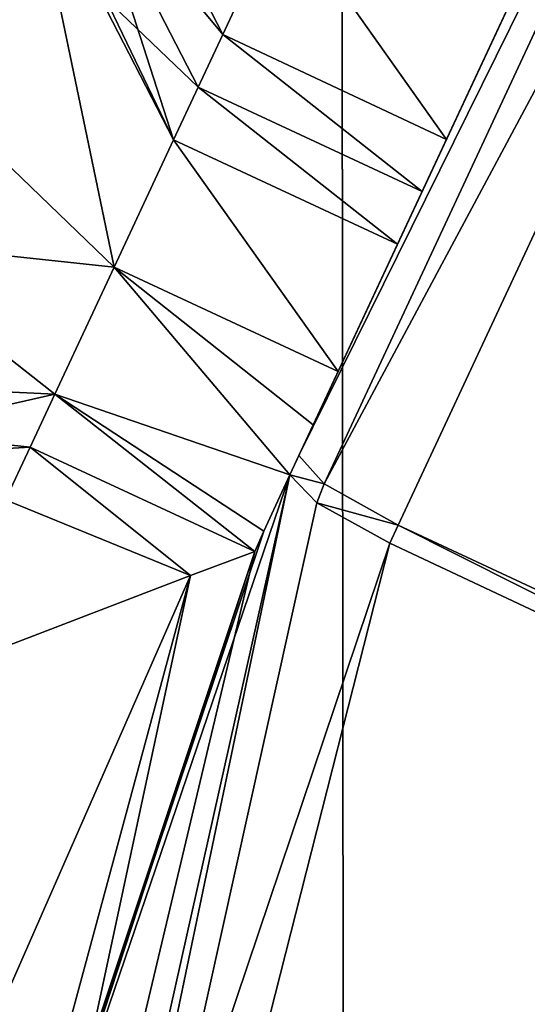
# Model space of a CAD drawing. Header units: millimetres. Extents: x -365 to 365, y -678 to 20.
# Tile 624 of 656: x 3.27 to 4.55, y -36.49 to -34.01. Entities that reach past the tile are written whole.
import ezdxf

# ---------------------------------------------------------------- set-up
doc = ezdxf.new("R2010")
doc.units = ezdxf.units.MM
doc.header["$LTSCALE"] = 65.185185
for name, color, linetype in [('252', 7, 'CONTINUOUS'), ('387', 7, 'CONTINUOUS'), ('389', 7, 'CONTINUOUS'), ('390', 7, 'CONTINUOUS'), ('401', 7, 'CONTINUOUS'), ('402', 7, 'CONTINUOUS'), ('452', 7, 'CONTINUOUS'), ('453', 7, 'CONTINUOUS'), ('454', 7, 'CONTINUOUS'), ('455', 7, 'CONTINUOUS'), ('456', 7, 'CONTINUOUS'), ('457', 7, 'CONTINUOUS'), ('477', 7, 'CONTINUOUS'), ('500', 7, 'CONTINUOUS'), ('501', 7, 'CONTINUOUS'), ('502', 7, 'CONTINUOUS'), ('514', 7, 'CONTINUOUS'), ('515', 7, 'CONTINUOUS'), ('516', 7, 'CONTINUOUS'), ('517', 7, 'CONTINUOUS'), ('518', 7, 'CONTINUOUS')]:
    doc.layers.add(name, color=color, linetype=linetype)

msp = doc.modelspace()

# ---------------------------------------------------------------- linework, layer by layer
at = {"layer": '252', "linetype": 'CONTINUOUS'}
for points in [[(2, -74.7, 19.85), (4.1213, -74.7, 18.9713), (2, 0, 19.85), (2, -74.7, 19.85)], [(2, 0, 19.85), (4.1213, -74.7, 18.9713), (4.0577, -6.3555, 19.0331), (2, 0, 19.85)], [(4.1213, -74.7, 18.9713), (4.9632, -10.8898, 17.3182), (4.0577, -6.3555, 19.0331), (4.1213, -74.7, 18.9713)], [(5, -74.7, 16.85), (4.9632, -10.8898, 17.3182), (4.1213, -74.7, 18.9713), (5, -74.7, 16.85)]]:
    msp.add_3dface(points, dxfattribs=at)
at = {"layer": '387', "linetype": 'CONTINUOUS'}
for points in [[(3.9522, -35.1598, -14.2252), (2.8745, -38.3238, -13.6512), (3.9522, -35.1598, -10.5598), (3.9522, -35.1598, -14.2252)], [(3.9522, -35.1598, -10.5598), (2.8745, -38.3238, -13.6512), (3.8868, -35.3019, -10.3807), (3.9522, -35.1598, -10.5598)], [(3.8868, -35.3019, -10.3807), (2.8745, -38.3238, -13.6512), (3.8636, -35.3533, -10.15), (3.8868, -35.3019, -10.3807)], [(3.8636, -35.3533, -6.65), (2.8745, -38.3238, -13.6512), (2.8447, -38.4596, -6.65), (3.8636, -35.3533, -6.65)], [(3.8636, -35.3533, -10.15), (2.8745, -38.3238, -13.6512), (3.8636, -35.3533, -6.65), (3.8636, -35.3533, -10.15)]]:
    msp.add_3dface(points, dxfattribs=at)
at = {"layer": '389', "linetype": 'CONTINUOUS'}
for points in [[(2.5001, -41.6504, -13.0482), (2.8745, -38.3238, -13.6512), (3.9522, -35.1598, -14.2252), (2.5001, -41.6504, -13.0482)], [(2.5001, -41.6504, -13.0482), (3.9522, -35.1598, -14.2252), (2.5879, -41.6924, -13.2563), (2.5001, -41.6504, -13.0482)], [(2.5879, -41.6924, -13.2563), (3.9522, -35.1598, -14.2252), (4.0198, -35.2307, -14.4377), (2.5879, -41.6924, -13.2563)], [(4.2033, -35.3317, -14.5211), (2.5879, -41.6924, -13.2563), (4.0198, -35.2307, -14.4377), (4.2033, -35.3317, -14.5211)], [(3.1549, -38.4455, -13.9457), (2.5879, -41.6924, -13.2563), (4.2033, -35.3317, -14.5211), (3.1549, -38.4455, -13.9457)]]:
    msp.add_3dface(points, dxfattribs=at)
at = {"layer": '390', "linetype": 'CONTINUOUS'}
for points in [[(5.9224, -36.1409, -14.5186), (4.2033, -35.3317, -14.5211), (4.2241, -35.2866, -14.5294), (5.9224, -36.1409, -14.5186)], [(5.9461, -36.0896, -14.5294), (5.9224, -36.1409, -14.5186), (4.2241, -35.2866, -14.5294), (5.9461, -36.0896, -14.5294)], [(3.1549, -38.4455, -13.9457), (4.2033, -35.3317, -14.5211), (5.9224, -36.1409, -14.5186), (3.1549, -38.4455, -13.9457)], [(5.009, -38.8604, -13.9443), (3.1549, -38.4455, -13.9457), (5.9224, -36.1409, -14.5186), (5.009, -38.8604, -13.9443)]]:
    msp.add_3dface(points, dxfattribs=at)
at = {"layer": '401', "linetype": 'CONTINUOUS'}
msp.add_3dface([(5.9461, -36.0896, -14.5294), (4.2241, -35.2866, -14.5294), (5.8638, -31.7704, -15.2891), (5.9461, -36.0896, -14.5294)], dxfattribs=at)
at = {"layer": '402', "linetype": 'CONTINUOUS'}
for points in [[(5.6162, -31.5914, -14.9947), (5.676, -31.6635, -15.1997), (3.9749, -35.1112, -14.2342), (5.6162, -31.5914, -14.9947)], [(3.9749, -35.1112, -14.2342), (5.676, -31.6635, -15.1997), (4.0385, -35.1827, -14.443), (3.9749, -35.1112, -14.2342)], [(5.676, -31.6635, -15.1997), (5.8638, -31.7704, -15.2891), (4.0385, -35.1827, -14.443), (5.676, -31.6635, -15.1997)], [(5.8638, -31.7704, -15.2891), (4.2241, -35.2866, -14.5294), (4.0385, -35.1827, -14.443), (5.8638, -31.7704, -15.2891)]]:
    msp.add_3dface(points, dxfattribs=at)
at = {"layer": '452', "linetype": 'CONTINUOUS'}
for points in [[(2.3536, -41.7104, -6.2964), (3.8636, -35.3533, -6.65), (2.8447, -38.4596, -6.65), (2.3536, -41.7104, -6.2964)], [(3.8636, -35.3533, -6.65), (2.3536, -41.7104, -6.2964), (3.7022, -35.4137, -6.3216), (3.8636, -35.3533, -6.65)], [(2.3536, -41.7104, -6.2964), (2, -41.7104, -6.15), (3.7022, -35.4137, -6.3216), (2.3536, -41.7104, -6.2964)], [(2, -41.7104, -6.15), (2.306, -38.5963, -6.15), (3.7022, -35.4137, -6.3216), (2, -41.7104, -6.15)], [(2.306, -38.5963, -6.15), (3.2122, -35.6013, -6.15), (3.7022, -35.4137, -6.3216), (2.306, -38.5963, -6.15)]]:
    msp.add_3dface(points, dxfattribs=at)
at = {"layer": '453', "linetype": 'CONTINUOUS'}
for points in [[(3.2988, -35.0899, -6.65), (3.7022, -35.4137, -6.3216), (3.2369, -35.2227, -6.2965), (3.2988, -35.0899, -6.65)], [(3.8636, -35.3533, -6.65), (3.7022, -35.4137, -6.3216), (3.2988, -35.0899, -6.65), (3.8636, -35.3533, -6.65)], [(3.7022, -35.4137, -6.3216), (3.2122, -35.6013, -6.15), (3.2369, -35.2227, -6.2965), (3.7022, -35.4137, -6.3216)]]:
    msp.add_3dface(points, dxfattribs=at)
at = {"layer": '454', "linetype": 'CONTINUOUS'}
for points in [[(3.8636, -35.3533, -10.15), (3.8636, -35.3533, -6.65), (3.2988, -35.0899, -10.15), (3.8636, -35.3533, -10.15)], [(3.8636, -35.3533, -6.65), (3.2988, -35.0899, -6.65), (3.2988, -35.0899, -10.15), (3.8636, -35.3533, -6.65)]]:
    msp.add_3dface(points, dxfattribs=at)
at = {"layer": '455', "linetype": 'CONTINUOUS'}
for points in [[(3.7214, -34.1836, -10.15), (4.223, -34.5791, -10.5035), (3.6595, -34.3164, -10.5036), (3.7214, -34.1836, -10.15)], [(4.2849, -34.4464, -10.15), (4.223, -34.5791, -10.5035), (3.7214, -34.1836, -10.15), (4.2849, -34.4464, -10.15)], [(3.6595, -34.3164, -10.5036), (4.0736, -34.8996, -10.65), (3.5101, -34.6368, -10.65), (3.6595, -34.3164, -10.5036)], [(4.223, -34.5791, -10.5035), (4.0736, -34.8996, -10.65), (3.6595, -34.3164, -10.5036), (4.223, -34.5791, -10.5035)], [(3.5101, -34.6368, -10.65), (3.9522, -35.1598, -10.5598), (3.3607, -34.9572, -10.5036), (3.5101, -34.6368, -10.65)], [(4.0108, -35.0342, -10.6274), (3.9522, -35.1598, -10.5598), (3.5101, -34.6368, -10.65), (4.0108, -35.0342, -10.6274)], [(4.0736, -34.8996, -10.65), (4.0108, -35.0342, -10.6274), (3.5101, -34.6368, -10.65), (4.0736, -34.8996, -10.65)], [(3.8636, -35.3533, -10.15), (3.2988, -35.0899, -10.15), (3.3607, -34.9572, -10.5036), (3.8636, -35.3533, -10.15)], [(3.9522, -35.1598, -10.5598), (3.8868, -35.3019, -10.3807), (3.3607, -34.9572, -10.5036), (3.9522, -35.1598, -10.5598)], [(3.8868, -35.3019, -10.3807), (3.8636, -35.3533, -10.15), (3.3607, -34.9572, -10.5036), (3.8868, -35.3019, -10.3807)]]:
    msp.add_3dface(points, dxfattribs=at)
at = {"layer": '456', "linetype": 'CONTINUOUS'}
for points in [[(5.6162, -31.5914, -14.9947), (3.9749, -35.1112, -14.2342), (4.0736, -34.8996, -10.65), (5.6162, -31.5914, -14.9947)], [(5.6162, -31.5914, -14.9947), (4.0736, -34.8996, -10.65), (4.223, -34.5791, -10.5035), (5.6162, -31.5914, -14.9947)], [(5.6162, -31.5914, -14.9947), (4.223, -34.5791, -10.5035), (4.2849, -34.4464, -10.15), (5.6162, -31.5914, -14.9947)], [(5.6162, -31.5914, -14.9947), (4.2849, -34.4464, -10.15), (4.2849, -34.4464, -6.65), (5.6162, -31.5914, -14.9947)], [(4.3461, -34.3152, -6.2982), (5.6162, -31.5914, -14.9947), (4.2849, -34.4464, -6.65), (4.3461, -34.3152, -6.2982)], [(4.4969, -33.9919, -6.1501), (5.6162, -31.5914, -14.9947), (4.3461, -34.3152, -6.2982), (4.4969, -33.9919, -6.1501)], [(3.9749, -35.1112, -14.2342), (3.9522, -35.1598, -14.2252), (4.0736, -34.8996, -10.65), (3.9749, -35.1112, -14.2342)], [(3.9522, -35.1598, -14.2252), (4.0108, -35.0342, -10.6274), (4.0736, -34.8996, -10.65), (3.9522, -35.1598, -14.2252)], [(3.9522, -35.1598, -14.2252), (3.9522, -35.1598, -10.5598), (4.0108, -35.0342, -10.6274), (3.9522, -35.1598, -14.2252)]]:
    msp.add_3dface(points, dxfattribs=at)
at = {"layer": '457', "linetype": 'CONTINUOUS'}
for points in [[(3.9522, -35.1598, -14.2252), (3.9749, -35.1112, -14.2342), (4.0385, -35.1827, -14.443), (3.9522, -35.1598, -14.2252)], [(4.0198, -35.2307, -14.4377), (3.9522, -35.1598, -14.2252), (4.0385, -35.1827, -14.443), (4.0198, -35.2307, -14.4377)], [(4.2241, -35.2866, -14.5294), (4.0198, -35.2307, -14.4377), (4.0385, -35.1827, -14.443), (4.2241, -35.2866, -14.5294)], [(4.2033, -35.3317, -14.5211), (4.0198, -35.2307, -14.4377), (4.2241, -35.2866, -14.5294), (4.2033, -35.3317, -14.5211)]]:
    msp.add_3dface(points, dxfattribs=at)
at = {"layer": '477', "linetype": 'CONTINUOUS'}
msp.add_3dface([(3.5101, -34.6368, -10.65), (2.8666, -34.5678, -10.65), (3.0436, -34.1882, -10.65), (3.5101, -34.6368, -10.65)], dxfattribs=at)
at = {"layer": '500', "linetype": 'CONTINUOUS'}
msp.add_3dface([(3.2988, -35.0899, -6.65), (3.2369, -35.2227, -6.2965), (2.9771, -35.0555, -6.65), (3.2988, -35.0899, -6.65)], dxfattribs=at)
at = {"layer": '501', "linetype": 'CONTINUOUS'}
for points in [[(3.2988, -35.0899, -10.15), (3.2988, -35.0899, -6.65), (2.9771, -35.0555, -6.65), (3.2988, -35.0899, -10.15)], [(3.2988, -35.0899, -10.15), (2.9771, -35.0555, -6.65), (2.9771, -35.0555, -10.15), (3.2988, -35.0899, -10.15)]]:
    msp.add_3dface(points, dxfattribs=at)
at = {"layer": '502', "linetype": 'CONTINUOUS'}
for points in [[(3.3607, -34.9572, -10.5036), (2.3156, -34.9073, -10.65), (2.8666, -34.5678, -10.65), (3.3607, -34.9572, -10.5036)], [(3.5101, -34.6368, -10.65), (3.3607, -34.9572, -10.5036), (2.8666, -34.5678, -10.65), (3.5101, -34.6368, -10.65)], [(2.3156, -34.9073, -10.65), (3.3607, -34.9572, -10.5036), (2.5885, -35.1321, -10.5036), (2.3156, -34.9073, -10.65)], [(3.3607, -34.9572, -10.5036), (3.2988, -35.0899, -10.15), (2.5885, -35.1321, -10.5036), (3.3607, -34.9572, -10.5036)], [(3.2988, -35.0899, -10.15), (2.9771, -35.0555, -10.15), (2.5885, -35.1321, -10.5036), (3.2988, -35.0899, -10.15)]]:
    msp.add_3dface(points, dxfattribs=at)
at = {"layer": '514', "linetype": 'CONTINUOUS'}
for points in [[(3.0436, -34.1882, -10.65), (2.9495, -33.5479, -10.65), (3.2972, -33.6124, -10.5036), (3.0436, -34.1882, -10.65)], [(3.5101, -34.6368, -10.65), (3.0436, -34.1882, -10.65), (3.2972, -33.6124, -10.5036), (3.5101, -34.6368, -10.65)], [(3.6595, -34.3164, -10.5036), (3.5101, -34.6368, -10.65), (3.2972, -33.6124, -10.5036), (3.6595, -34.3164, -10.5036)], [(3.4411, -33.6392, -10.15), (3.6595, -34.3164, -10.5036), (3.2972, -33.6124, -10.5036), (3.4411, -33.6392, -10.15)], [(3.4882, -33.9593, -10.15), (3.6595, -34.3164, -10.5036), (3.4411, -33.6392, -10.15), (3.4882, -33.9593, -10.15)], [(3.7214, -34.1836, -10.15), (3.6595, -34.3164, -10.5036), (3.4882, -33.9593, -10.15), (3.7214, -34.1836, -10.15)]]:
    msp.add_3dface(points, dxfattribs=at)
at = {"layer": '515', "linetype": 'CONTINUOUS'}
for points in [[(3.7214, -34.1836, -10.15), (3.4882, -33.9593, -10.15), (3.7214, -34.1836, -6.65), (3.7214, -34.1836, -10.15)], [(3.7214, -34.1836, -6.65), (3.4882, -33.9593, -10.15), (3.4882, -33.9593, -6.65), (3.7214, -34.1836, -6.65)]]:
    msp.add_3dface(points, dxfattribs=at)
at = {"layer": '516', "linetype": 'CONTINUOUS'}
for points in [[(3.4411, -33.6392, -6.65), (3.5851, -33.6659, -6.2964), (3.7833, -34.0509, -6.2965), (3.4411, -33.6392, -6.65)], [(3.4411, -33.6392, -6.65), (3.7214, -34.1836, -6.65), (3.4882, -33.9593, -6.65), (3.4411, -33.6392, -6.65)], [(3.7214, -34.1836, -6.65), (3.4411, -33.6392, -6.65), (3.7833, -34.0509, -6.2965), (3.7214, -34.1836, -6.65)], [(3.5851, -33.6659, -6.2964), (3.9327, -33.7305, -6.15), (3.7833, -34.0509, -6.2965), (3.5851, -33.6659, -6.2964)]]:
    msp.add_3dface(points, dxfattribs=at)
at = {"layer": '517', "linetype": 'CONTINUOUS'}
for points in [[(3.9327, -33.7305, -6.15), (4.3461, -34.3152, -6.2982), (3.7833, -34.0509, -6.2965), (3.9327, -33.7305, -6.15)], [(4.4969, -33.9919, -6.1501), (4.3461, -34.3152, -6.2982), (3.9327, -33.7305, -6.15), (4.4969, -33.9919, -6.1501)], [(4.2849, -34.4464, -6.65), (3.7214, -34.1836, -6.65), (3.7833, -34.0509, -6.2965), (4.2849, -34.4464, -6.65)], [(4.3461, -34.3152, -6.2982), (4.2849, -34.4464, -6.65), (3.7833, -34.0509, -6.2965), (4.3461, -34.3152, -6.2982)]]:
    msp.add_3dface(points, dxfattribs=at)
at = {"layer": '518', "linetype": 'CONTINUOUS'}
for points in [[(4.2849, -34.4464, -10.15), (3.7214, -34.1836, -10.15), (3.7214, -34.1836, -6.65), (4.2849, -34.4464, -10.15)], [(4.2849, -34.4464, -6.65), (4.2849, -34.4464, -10.15), (3.7214, -34.1836, -6.65), (4.2849, -34.4464, -6.65)]]:
    msp.add_3dface(points, dxfattribs=at)

doc.saveas('drawing.dxf')
